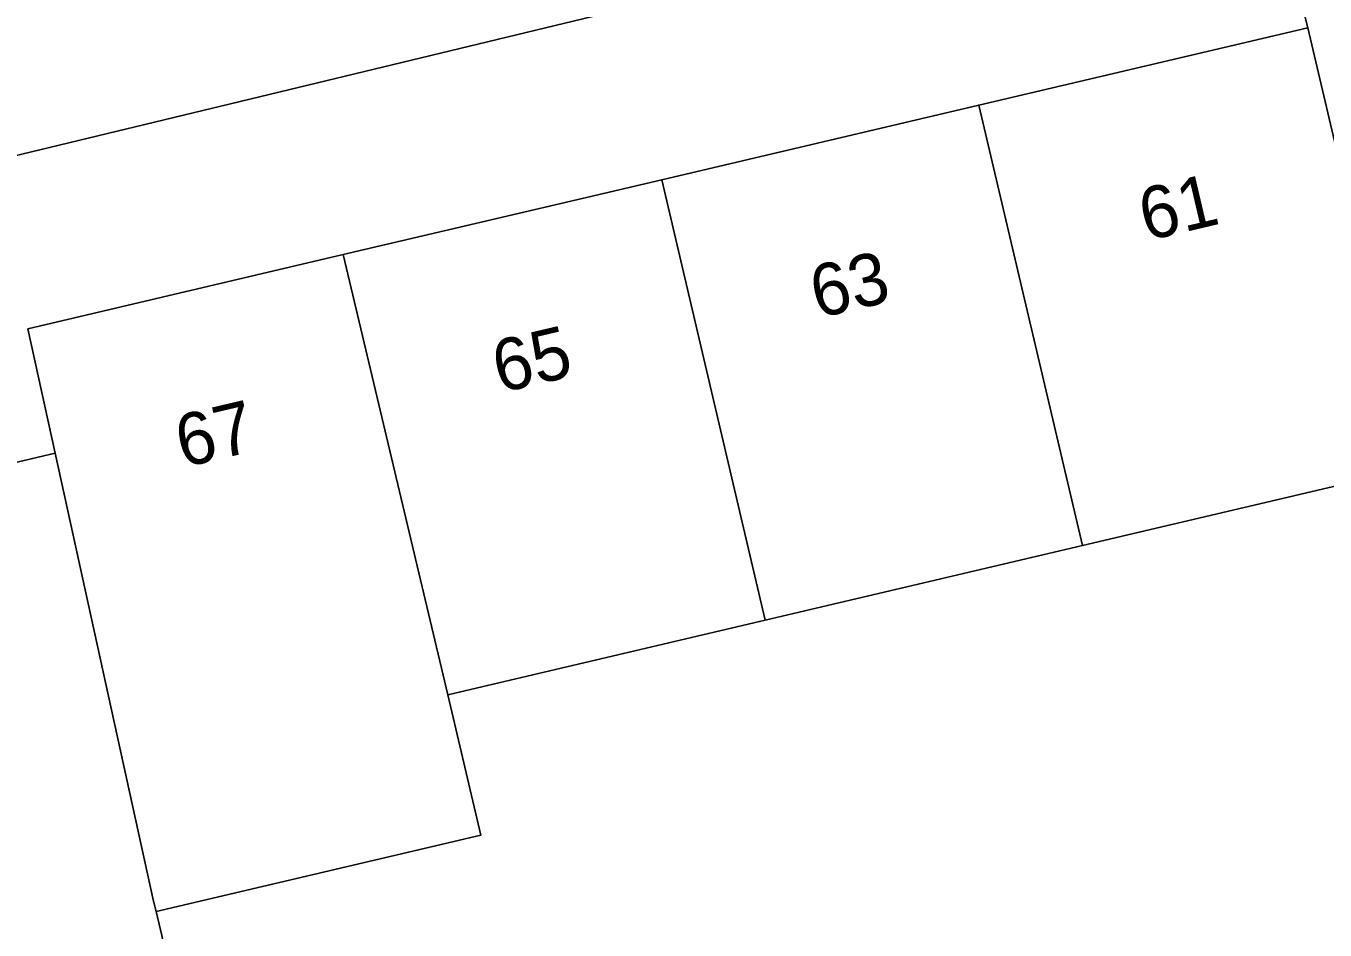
# Model space of a CAD drawing. Extents: x 157793 to 159380, y 380877 to 382313.
# Drawn here: x 158739.78 to 158764.74, y 381219.51 to 381236.88 of the extents above; entities that cross this region are included whole.
import ezdxf

# ---------------------------------------------------------------- set-up
doc = ezdxf.new("R2010")
doc.units = 0
for name, color, linetype in [('IMGEO_Erf', 7, 'Continuous'), ('IMGEO_Pand', 7, 'Continuous'), ('IMGEO_Pand_nummerreeks', 7, 'Continuous'), ('IMGEO_Voetpad_open', 7, 'Continuous')]:
    doc.layers.add(name, color=color, linetype=linetype)

msp = doc.modelspace()

# ---------------------------------------------------------------- linework, layer by layer
at = {"layer": 'IMGEO_Erf'}
msp.add_lwpolyline([(158739.817, 381231.058), (158745.878, 381232.483), (158751.997, 381233.923), (158758.087, 381235.355), (158764.408, 381236.842), (158763.79, 381239.289), (158757.834, 381237.88), (158757.619, 381238.739), (158739.138, 381234.278), (158738.759, 381235.789), (158734.916, 381234.878), (158729.889, 381233.687), (158722.54, 381231.945), (158717.707, 381230.799), (158713.697, 381229.849), (158715.369, 381222.795), (158721.735, 381224.292), (158727.933, 381225.75), (158734.044, 381227.188), (158738.169, 381228.158), (158740.123, 381228.618), (158740.342, 381228.67)], close=True, dxfattribs=at)
msp.add_lwpolyline([(158769.255, 381217.258), (158766.398, 381228.382), (158760.079, 381226.896), (158753.98, 381225.464), (158747.883, 381224.027), (158748.517, 381221.332), (158742.282, 381219.866), (158742.921, 381217.157)], dxfattribs=at)
at = {"layer": 'IMGEO_Pand'}
for points in [[(158760.079, 381226.896), (158766.398, 381228.382), (158765.53, 381232.074), (158764.408, 381236.842), (158758.087, 381235.355)], [(158751.997, 381233.923), (158753.98, 381225.464), (158760.079, 381226.896), (158758.087, 381235.355)], [(158747.883, 381224.027), (158753.98, 381225.464), (158751.997, 381233.923), (158745.878, 381232.483)], [(158745.878, 381232.483), (158739.817, 381231.058), (158740.342, 381228.67), (158742.233, 381220.065), (158742.282, 381219.866), (158748.517, 381221.332), (158747.883, 381224.027)], [(158740.342, 381228.67), (158740.123, 381228.618), (158738.169, 381228.158), (158734.044, 381227.188), (158736.091, 381218.623), (158736.75, 381215.701), (158737.557, 381215.638), (158738.366, 381215.647), (158739.171, 381215.727), (158739.966, 381215.877), (158740.744, 381216.098), (158741.5, 381216.386), (158742.228, 381216.74), (158742.921, 381217.157), (158742.282, 381219.866), (158742.233, 381220.065)]]:
    msp.add_lwpolyline(points, close=True, dxfattribs=at)
at = {"layer": 'IMGEO_Voetpad_open'}
msp.add_lwpolyline([(158722.54, 381231.945), (158729.889, 381233.687), (158734.916, 381234.878), (158738.759, 381235.789), (158739.138, 381234.278), (158757.619, 381238.739), (158757.834, 381237.88), (158763.79, 381239.289), (158764.408, 381236.842), (158765.53, 381232.074), (158767.243, 381232.574), (158767.57, 381232.669), (158767.237, 381233.877), (158774.958, 381235.663), (158774.465, 381237.747), (158771.459, 381237.035)], dxfattribs=at)

# ---------------------------------------------------------------- texts
at = {"layer": 'IMGEO_Pand_nummerreeks'}
for s, rotation, p in [('61', 13.2466, (158761.304, 381232.742)), ('63', 13.2321, (158754.988, 381231.256)), ('65', 13.2302, (158748.883, 381229.821)), ('67', 13.2353, (158742.794, 381228.388))]:
    msp.add_text(s, height=1, rotation=rotation, dxfattribs=at).set_placement(p)

doc.saveas('drawing.dxf')
